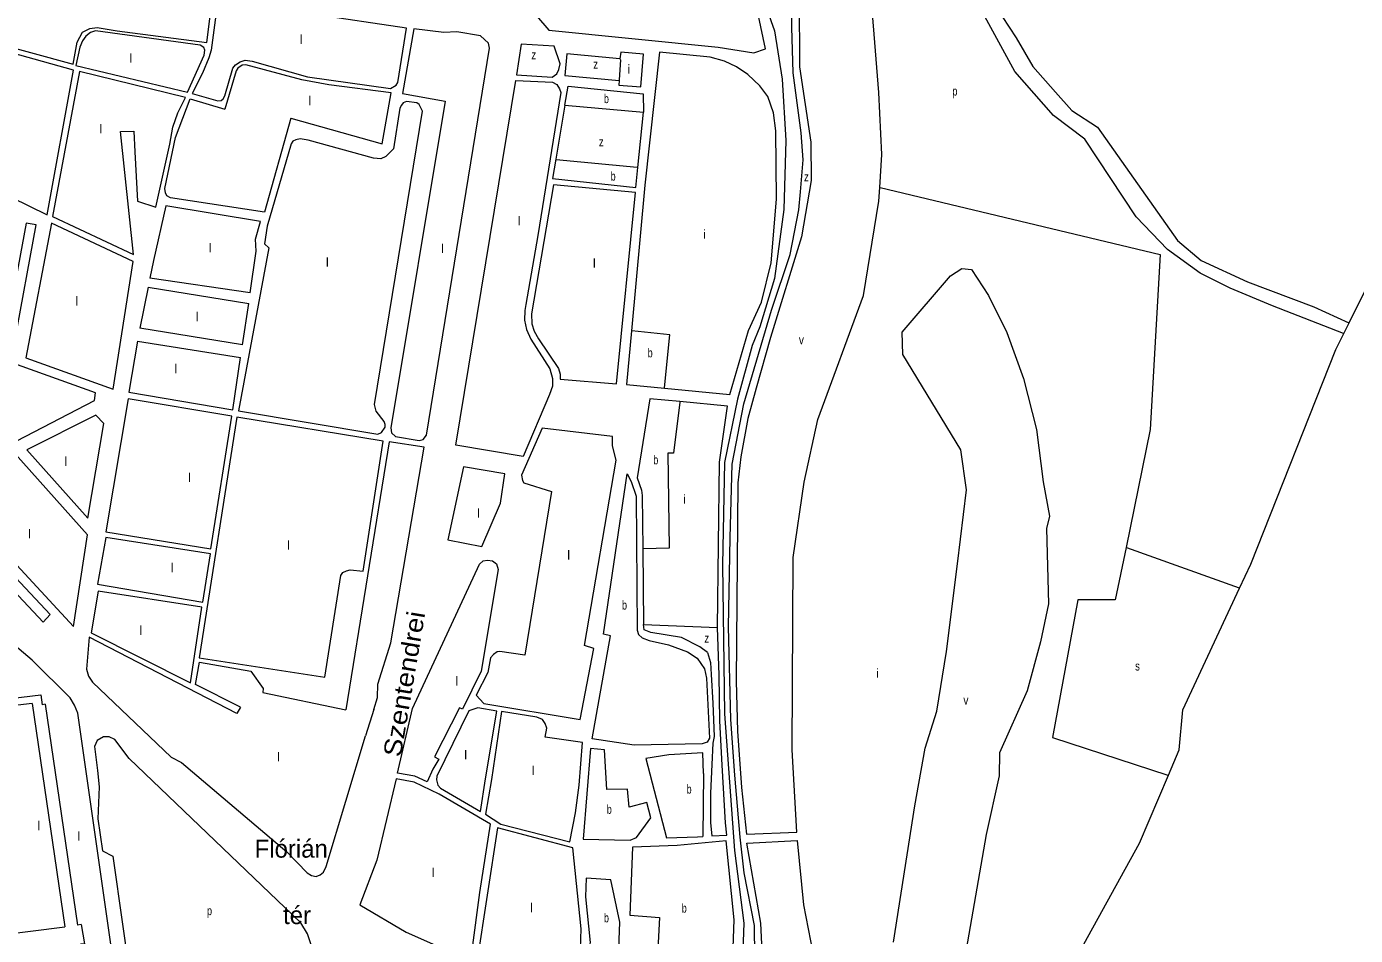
# Model space of a CAD drawing. Extents: x 639657 to 671642, y 222838 to 252123.
# Drawn here: x 649177 to 650661, y 244084 to 245099 of the extents above; entities that cross this region are included whole.
import ezdxf
from ezdxf.enums import TextEntityAlignment as Align

# ---------------------------------------------------------------- set-up
doc = ezdxf.new("R2010")
doc.units = 0
doc.header["$LTSCALE"] = 4
for name, color, linetype, lineweight in [('1', 7, 'Continuous', 13), ('21', 7, 'Continuous', 13), ('5', 7, 'Continuous', 13), ('57', 7, 'Continuous', 35)]:
    doc.layers.add(name, color=color, linetype=linetype, lineweight=lineweight)
doc.layers.add('22', color=7, linetype='Continuous')
doc.layers.add('7', color=7, linetype='Continuous')

msp = doc.modelspace()

# ---------------------------------------------------------------- linework, layer by layer
at = {"layer": '1'}
for p, q in [((649359.37, 245018.41), (649398.133, 245007.015)), ((649777.82, 245011.56), (649767.81, 244950.922)), ((649472.119, 244996.768), (649573.86, 244968.28)), ((649321.19, 244897.58), (649336.69, 244967.71)), ((649867.2, 244922.11), (649852.399, 244759.367)), ((649318.487, 244837.907), (649314.525, 244818.186)), ((649426.705, 244801.864), (649314.525, 244818.186)), ((649312.517, 244808.192), (649303.29, 244762.27)), ((649312.517, 244808.192), (649425.05, 244789.646)), ((649418.06, 244743.61), (649425.05, 244789.646)), ((649418.06, 244743.61), (649303.29, 244762.27)), ((649300.792, 244747.698), (649415.913, 244729.391)), ((649948.53, 244428.06), (649950.84, 244612.63)), ((649183.193, 244342.925), (649219.5, 244093.64)), ((649197.604, 244342.067), (649194.332, 244341.411)), ((649197.604, 244342.067), (649233.56, 244095.194)), ((649415.738, 244338.842), (649411.814, 244331.948)), ((649564.78, 244336.3), (649555.19, 244307)), ((649511.28, 244160.7), (649555.19, 244307)), ((649932.84, 244264.94), (649932.147, 244194.376)), ((649980.69, 244197.05), (650036.95, 244199.11)), ((649981.36, 244186.94), (650037.41, 244189.86)), ((649237.78, 244095.98), (649233.56, 244095.194))]:
    msp.add_line(p, q, dxfattribs=at)
for points in [[(649996.002, 243924.992), (649990.363, 244025.838), (649989.664, 244095.069), (649978.131, 244153.811), (649973.937, 244193.671), (649967.646, 244262.902), (649963.452, 244325.14), (649960.656, 244428.637), (649962.579, 244527.938), (649964.676, 244610.456), (649977.957, 244677.589), (650008.712, 244782.484), (650029.681, 244844.722), (650039.117, 244894.375), (650041.214, 244914.654), (650044.01, 244950.319), (650041.913, 244980.389), (650032.827, 245047.522), (650031.429, 245098.571), (650031.429, 245188.082), (650032.128, 245245.425), (650038.418, 245326.545), (650053.097, 245392.978), (650065.86, 245380.69)], [(650647.985, 244756.162), (650647.486, 244756.358), (650568.42, 244787.38), (650520.889, 244806.96), (650487.338, 244823.743), (650450.991, 244850.317), (650416.042, 244886.681), (650358.726, 244973.394), (650323.777, 244999.968), (650280.44, 245048.919), (650235.705, 245131.437), (650224.521, 245156.612), (650220.328, 245183.185), (650178.389, 245240.528), (650146.236, 245286.682), (650136.5, 245301.99), (650065.86, 245380.69)], [(650137.97, 245312.52), (650160.914, 245288.779), (650188.174, 245251.716), (650217.531, 245215.353), (650241.297, 245182.485), (650248.287, 245154.513), (650266.46, 245110.457), (650281.838, 245086.681), (650300.71, 245054.513), (650325.873, 245025.842), (650344.047, 245005.562), (650372.705, 244986.681), (650462.175, 244860.107), (650488.736, 244837.729), (650540.46, 244813.953), (650614.552, 244785.981), (650653.42, 244768.306), (650653.92, 244768.079)], [(649839.54, 245063.32), (649780.03, 245068.55), (649777.95, 245044.46), (649838.54, 245039.02)], [(649862.83, 245031.77), (649865.95, 245068.33), (649840.38, 245070.63), (649839.54, 245063.32)], [(649940.28, 245064.86), (649883.56, 245070.74), (649867.2, 244922.11)], [(650014.37, 244906.55), (650013.74, 244982.89), (650010.89, 245002.89), (650004.83, 245020.93), (649995.56, 245032.95), (649982.43, 245045.82), (649969.52, 245054.18), (649956.4, 245060.6), (649940.28, 245064.86)], [(649573.86, 244968.28), (649584.02, 245025.07), (649514.4, 245034.15), (649484.09, 245039.67), (649421.53, 245056.29), (649417.67, 245056.06), (649412.95, 245052.83), (649410.81, 245049.6), (649398.133, 245007.015)], [(649336.69, 244967.71), (649340.29, 244986.86), (649345.84, 245003), (649354.17, 245019.79), (649236.14, 245049.18), (649205.63, 244886.98)], [(649838.54, 245039.02), (649838.12, 245033.86), (649862.83, 245031.77)], [(649777.82, 245011.56), (649781.54, 245032.49), (649865.417, 245024.098), (649865.69, 245003.39)], [(649472.119, 244996.768), (649442.38, 244891.84), (649337.71, 244907.72), (649333.62, 244910.08), (649332.11, 244913.3), (649331.23, 244918.46), (649343.12, 244975.26), (649359.37, 245018.41)], [(649857.11, 244919.29), (649859.417, 244941.907), (649865.69, 245003.39)], [(649205.63, 244886.98), (649296.19, 244844.4), (649281.87, 244981.99)], [(649281.87, 244981.99), (649296.624, 244982.49), (649297.83, 244959.24)], [(649297.83, 244959.24), (649300.76, 244903.98), (649321.19, 244897.58)], [(649767.81, 244950.922), (649764.29, 244929.6), (649857.11, 244919.29)], [(649889.383, 244695.278), (649962.11, 244688.11), (649983.19, 244759.79), (649997.49, 244791.45), (650008.55, 244835.14), (650014.37, 244906.55)], [(649426.705, 244801.864), (649433.121, 244848.397), (649432.422, 244861.684), (649438.013, 244881.265), (649332.467, 244898.748), (649318.487, 244837.907)], [(649852.399, 244759.367), (649846.95, 244699.46), (649889.383, 244695.278)], [(649300.792, 244747.698), (649291.01, 244690.62), (649407.08, 244670.89), (649415.913, 244729.391)], [(649906.507, 244680.233), (649872.7, 244683.42), (649858.75, 244595.21), (649863.73, 244581.24), (649864.39, 244575.22), (649864.899, 244515.607), (649865.62, 244431.09)], [(649950.84, 244612.63), (649959.48, 244675.24), (649906.507, 244680.233)], [(649583.71, 244410.78), (649620.73, 244629.23), (649581.62, 244635.16), (649533.205, 244335.947)], [(649937.276, 244400.117), (649928.679, 244406.261), (649908.408, 244416.751), (649874.158, 244422.345), (649866.469, 244425.142), (649865.62, 244431.09)], [(649941.959, 244195.071), (649958.735, 244195.77), (649957.337, 244209.757), (649953.842, 244274.092), (649951.046, 244323.743), (649950.347, 244374.792), (649948.53, 244428.06)], [(649263.98, 243935.53), (649290.08, 243941.04), (649233.96, 244332.21), (649230.5, 244341.03), (649225.53, 244349.4), (649183.11, 244391.47), (649143.93, 244424.3), (649092.71, 244372.77), (649102.4, 244366.13), (649108.87, 244355.6), (649112.34, 244343.13), (649192.87, 244352.56), (649194.332, 244341.411)], [(649411.814, 244331.948), (649246.63, 244417.21), (649243.93, 244381.5), (649245.88, 244373.54), (649250.41, 244366.67), (649338.27, 244283.18), (649349.88, 244277.18), (649467.64, 244177.39), (649490.04, 244153.77), (649495.2, 244150.99), (649500.14, 244149.71), (649504.86, 244151.44), (649508.51, 244154.67), (649511.28, 244160.7)], [(649564.78, 244336.3), (649568.61, 244349.85), (649569, 244364.7), (649583.71, 244410.78)], [(649937.276, 244400.117), (649940.561, 244388.778), (649941.26, 244375.492), (649943.357, 244343.324), (649944.755, 244306.26), (649943.357, 244298.568), (649941.959, 244274.792), (649940.561, 244242.624), (649940.561, 244209.757), (649941.959, 244195.071)], [(649415.738, 244338.842), (649365.55, 244364.23), (649369.79, 244389.2), (649427.39, 244379.22), (649440.98, 244359.67), (649440.77, 244355.15), (649533.205, 244335.947)], [(649183.193, 244342.925), (649112.36, 244334.74), (649145.44, 244084.16), (649219.5, 244093.64)], [(649932.84, 244264.94), (649931.92, 244287.74), (649893.92, 244285.72), (649868.37, 244281.57), (649891.36, 244192.76), (649925.94, 244194.13), (649932.147, 244194.376)], [(649237.78, 244095.98), (649241.49, 244074.68), (649237.115, 244074.234)]]:
    msp.add_lwpolyline(points, dxfattribs=at)
for points in [[(649991.67, 245123.47), (649935.11, 245231.47), (649897.51, 245235.25), (649894.81, 245199.98), (649879.56, 245201.67), (649882.26, 245236.5), (649765.59, 245248.25), (649756.06, 245196.2), (649746.19, 245111.25), (649760.2, 245095.16), (649949.05, 245076.06), (649989.02, 245069.71), (650001.9, 245074.25)], [(649378.07, 245081.55), (649384.17, 245128.65), (649248.99, 245147.67), (649236.96, 245147.22), (649223, 245145.25), (649202.6, 245139.18), (649177.51, 245121.49), (649156.28, 245104.67), (649137.22, 245082.05), (649228.82, 245057.12), (649233.26, 245081.64), (649239.46, 245092.83), (649247.62, 245097.15), (649255.56, 245098.03), (649277.92, 245094.43)], [(649601.02, 245097.57), (649390.62, 245128.67), (649382.82, 245072.75), (649380.48, 245064.36), (649373.22, 245047.14), (649361.68, 245024.54), (649390.49, 245016.22), (649394.14, 245016.66), (649396.5, 245018.6), (649398.21, 245021.83), (649407.15, 245052.81), (649410.15, 245056.26), (649415.29, 245059.93), (649420.87, 245061.66), (649428.83, 245060.39), (649490.53, 245042.91), (649583.37, 245030.02), (649589.59, 245033.69), (649591.3, 245036.7)], [(649232.04, 245055.83), (649356.52, 245025.82), (649375.31, 245067.14), (649375.94, 245072.73), (649374.86, 245075.96), (649370.77, 245078.31), (649253.86, 245094.37), (649248.27, 245092.42), (649243.13, 245088.33), (649239.27, 245083.16), (649236.29, 245076.27)], [(649623.49, 244642.57), (649693.88, 245075.01), (649692.79, 245080.59), (649683.96, 245088.96), (649657.53, 245093.41), (649642.7, 245092.51), (649609.18, 245096.52), (649596.49, 245024.46), (649644.2, 245015.76), (649583.51, 244650.86), (649584.38, 244645.27), (649588.69, 244641.2), (649615.12, 244636.74), (649619.85, 244638.04)], [(649766.05, 245077.33), (649729.09, 245079.61), (649724.03, 245045.19), (649763.99, 245042.71), (649768.92, 245046.38), (649771.27, 245051.33), (649772.76, 245057.57)], [(649229.26, 245050.67), (649134.44, 245076.89), (649111.97, 245043.72), (649117.99, 245040.52), (649134.58, 245024), (649157.82, 245012.87), (649119.15, 244928.28), (649200.04, 244888.91)], [(649731.55, 244619), (649656.34, 244631.52), (649723.37, 245038.94), (649764.18, 245037.1), (649768.91, 245034.32), (649772.14, 245029.81), (649773.44, 245025.52), (649747.66, 244865.71), (649734.33, 244788.69), (649733.27, 244782.02), (649732.87, 244771.05), (649735.26, 244760.74), (649740.01, 244750), (649761.36, 244716.71), (649764.18, 244705.97), (649764.2, 244697.58), (649761.01, 244688.32)], [(649447.42, 244851.86), (649413.53, 244670.04), (649569.13, 244643.95), (649573.21, 244645.89), (649577.49, 244651.5), (649577.48, 244654.72), (649576.18, 244657.95), (649567.35, 244669.54), (649565.39, 244677.07), (649618.88, 245004.51), (649615.42, 245012.03), (649612.84, 245013.96), (649601.23, 245015.65), (649597.37, 245013.92), (649595.45, 245011.55), (649593.74, 245007.89), (649586.77, 244962.72), (649578.2, 244953.89), (649572.62, 244951.51), (649564.24, 244952.35), (649491.36, 244972.17), (649482.55, 244973.65), (649477.39, 244972.78), (649474.18, 244971.27), (649472.25, 244968.04), (649445.64, 244876.37), (649442.47, 244856.36)], [(649772.75, 244705.45), (649835.78, 244700.03), (649856.7, 244913.7), (649765.17, 244922.29), (649740.85, 244778.14), (649741.09, 244766.96), (649743.69, 244758.79), (649748.44, 244750.41), (649770.87, 244717.34), (649772.6, 244710.89)], [(649163.24, 244745.81), (649187.61, 244877.7), (649176.43, 244879.61), (649152.06, 244748.58)], [(649273.39, 244694.02), (649295.79, 244836.66), (649204.58, 244879.67), (649176.18, 244729.07)], [(649253.84, 244690.1), (649089.54, 244748.87), (649079.7, 244733.36), (649165.89, 244636.56), (649252.58, 244681.28)], [(649382.56, 244515.74), (649406.24, 244664), (649290.17, 244683.31), (649265.42, 244534.61)], [(649245.4, 244549.84), (649263.17, 244655.71), (649254.34, 244664.94), (649177.09, 244626.26)], [(649552.78, 244490.96), (649575.17, 244636), (649411.83, 244662.72), (649369.78, 244393.94), (649509.91, 244372.31), (649527.87, 244485.95), (649530.22, 244489.18), (649534.3, 244491.35), (649538.38, 244492.43)], [(649799.99, 244407.81), (649835.24, 244614.73), (649831.17, 244630.85), (649831.14, 244641.08), (649752.75, 244650.7), (649729.67, 244598.13), (649730.55, 244592.11), (649732.06, 244589.32), (649763.22, 244579.71), (649733.41, 244397.02), (649705.48, 244401.04), (649702.26, 244400.6), (649698.19, 244397.8), (649694.97, 244394.13), (649691.79, 244377.77), (649678.76, 244352.14), (649687.59, 244342.91), (649795.01, 244325.12), (649810.16, 244404.53)], [(649245.02, 244531.55), (649164, 244621.71), (649102.05, 244566.29), (649229.39, 244428.9)], [(649706.13, 244566.89), (649710.77, 244599.6), (649664.78, 244607.23), (649647.17, 244525.89), (649685.42, 244518.23)], [(649821.06, 244420.61), (649847.68, 244599.44), (649852.11, 244591.11), (649857.73, 244574.77), (649858.55, 244425.05), (649860.07, 244419.89), (649864.16, 244416.25), (649872.11, 244413.47), (649893.6, 244408.35), (649914.88, 244400.66), (649925.64, 244393.58), (649933.83, 244381.55), (649936.22, 244371.45), (649939.61, 244304.33), (649936.83, 244299.8), (649931.47, 244297.85), (649855.23, 244296.39), (649808.62, 244303.62), (649828.95, 244418.47)], [(649203.14, 244442.4), (649097.78, 244554.66), (649089.42, 244546.69), (649195.21, 244433.99)], [(649373.69, 244456.12), (649382.36, 244510.14), (649265.44, 244528.37), (649255.91, 244476.29)], [(649610.27, 244261.81), (649590.94, 244265.28), (649607.92, 244337.57), (649682.68, 244498.65), (649686.75, 244502.32), (649691.47, 244503.19), (649697.06, 244502.34), (649701.58, 244499.12), (649703.53, 244492.68), (649684.7, 244379.05), (649663.55, 244336.83), (649660.32, 244338.12), (649632.54, 244283.41), (649637.28, 244280.62), (649630.57, 244269.51), (649624.06, 244255.6)], [(649372.42, 244450.53), (649256.79, 244468.55), (649248.96, 244422.06), (649359.75, 244365.94)], [(649689.31, 244258.79), (649702, 244334.55), (649680.73, 244338.16), (649670.86, 244334.91), (649634.96, 244261.9), (649634.54, 244257.81), (649636.28, 244251.79), (649639.29, 244248.35), (649683.82, 244222.41)], [(649794.14, 244251.93), (649797.67, 244299.49), (649755.98, 244305.42), (649757.68, 244315.53), (649755.95, 244320.69), (649753.14, 244324.99), (649746.69, 244327.77), (649707.16, 244334.13), (649696.18, 244257.95), (649689.41, 244219.2), (649706.62, 244208.26), (649783.56, 244188.43), (649789.92, 244220.93)], [(649479.38, 243993.43), (649495.22, 244057.59), (649495.84, 244070.08), (649490.64, 244085.77), (649483.09, 244098.02), (649291.44, 244281.57), (649275.28, 244302.83), (649269.26, 244305.61), (649262.6, 244305.6), (649255.73, 244301.5), (649252.53, 244295.03), (649256.25, 244268.15), (649257.8, 244249.87), (649256.38, 244214.15), (649261.63, 244178.44), (649273.25, 244172.44), (649305.59, 243944.68), (649462.65, 243907.44)], [(649824.86, 244247.05), (649822.39, 244291.15), (649806.49, 244292.62), (649798.37, 244191.26), (649850.99, 244190.3), (649857.86, 244193.11), (649873.91, 244215.1), (649869.36, 244232.3), (649849.83, 244227.09), (649848.06, 244247.1)], [(649589.47, 244258.99), (649567.97, 244167.93), (649548.98, 244117.97), (649600.61, 244087.52), (649659.53, 244061.61), (649665.55, 244060.77), (649670.69, 244062.5), (649674.33, 244067.24), (649683.19, 244131.82), (649695.02, 244208.24), (649637.44, 244241.56), (649609.85, 244254.95)], [(649796.05, 244091.19), (649786.8, 244181.76), (649702.77, 244203.95), (649679.52, 244053.7), (649785.51, 244015.41), (649795.47, 244068.8)], [(649967.19, 244101.47), (649958.16, 244189.68), (649903.41, 244184.39), (649853.59, 244182.34), (649850.56, 244106.59), (649883.65, 244103.86), (649880.16, 244040.15), (649932.16, 244030.58), (649964.59, 244028.93)], [(649839.42, 244098.82), (649829.194, 244146.169), (649801.71, 244148.01), (649800.9, 244126.92), (649806.19, 244075.93), (649802.57, 244061.07), (649837.4, 244049.1)]]:
    msp.add_lwpolyline(points, close=True, dxfattribs=at)
at = {"layer": '21'}
for p, q in [((649777.82, 245011.56), (649865.69, 245003.39)), ((649865.62, 244431.09), (649948.53, 244428.06))]:
    msp.add_line(p, q, dxfattribs=at)
for points in [[(649839.54, 245063.32), (649839.785, 245062.82), (649840.254, 245061.86), (649838.578, 245039.52), (649838.54, 245039.02)], [(649767.81, 244950.922), (649768.31, 244950.873), (649858.917, 244941.956), (649859.417, 244941.907)], [(650129.652, 244919.49), (650130.152, 244919.371), (650442.953, 244844.723), (650431.769, 244648.918), (650404.693, 244517.347)], [(649889.383, 244695.278), (649889.431, 244695.778), (649895.124, 244754.867), (649852.899, 244759.314), (649852.399, 244759.367)], [(649906.507, 244680.233), (649906.445, 244679.733), (649899.318, 244622.699), (649893.027, 244622.699), (649894.425, 244516.406), (649865.399, 244515.621), (649864.899, 244515.607)], [(650404.693, 244517.347), (650392.626, 244458.708), (650350.687, 244458.708), (650322.728, 244304.861), (650451.436, 244262.937), (650451.936, 244262.774)], [(650404.693, 244517.347), (650405.193, 244517.167), (650530.942, 244472.007), (650531.442, 244471.827)]]:
    msp.add_lwpolyline(points, dxfattribs=at)
at = {"layer": '5'}
for p, q in [((650038.99, 245226.51), (650039.88, 245054.11)), ((650123.32, 245090.64), (650119.76, 245136.43)), ((650128.43, 245025.51), (650123.32, 245090.64)), ((650039.88, 245054.11), (650052.56, 244970.07)), ((650131.83, 244956.29), (650128.43, 245025.51)), ((650052.56, 244970.07), (650053.1, 244927.29)), ((650053.1, 244927.29), (650042.1, 244864.26)), ((650111.41, 244798.83), (650128.75, 244904.24)), ((650042.1, 244864.26), (650007.6, 244751.7)), ((650208.54, 244820.78), (650221.19, 244828.98)), ((650221.19, 244828.98), (650232.15, 244827.72)), ((650232.15, 244827.72), (650250.91, 244798.94)), ((650154.59, 244757.84), (650208.54, 244820.78)), ((650060.67, 244660.21), (650111.41, 244798.83)), ((650250.91, 244798.94), (650271.42, 244757.26)), ((650155.51, 244732.68), (650154.59, 244757.84)), ((650271.42, 244757.26), (650290.02, 244706.11)), ((650007.6, 244751.7), (649991.64, 244695.32)), ((650544, 244498.73), (650639.13, 244738.38)), ((650220.22, 244626.35), (650155.51, 244732.68)), ((649991.64, 244695.32), (649982.28, 244661.53)), ((650290.02, 244706.11), (650304.57, 244648.92)), ((649982.28, 244661.53), (649974.66, 244618.71)), ((650045.17, 244590.05), (650060.67, 244660.21)), ((650304.57, 244648.92), (650312.24, 244590.42)), ((650226.35, 244581.83), (650220.22, 244626.35)), ((649974.66, 244618.71), (649971.3, 244589.45)), ((649971.3, 244589.45), (649969.3, 244368.08)), ((650032.94, 244505.91), (650045.17, 244590.05)), ((650312.24, 244590.42), (650319.21, 244552.36)), ((650216.48, 244498.97), (650226.35, 244581.83)), ((650319.21, 244552.36), (650316.03, 244538.37)), ((650316.03, 244538.37), (650318.18, 244454.24)), ((650031.99, 244291.2), (650032.94, 244505.91)), ((650204.07, 244401.04), (650216.48, 244498.97)), ((650318.18, 244454.24), (650309.06, 244411.83)), ((650309.06, 244411.83), (650294.17, 244357.13)), ((650193.29, 244334.52), (650204.07, 244401.04)), ((649969.3, 244368.08), (649970.73, 244311.93)), ((650294.17, 244357.13), (650263.42, 244287.76)), ((650180.3, 244292.95), (650193.29, 244334.52)), ((650464.03, 244291.12), (650467.99, 244335.89)), ((649970.73, 244311.93), (649975.19, 244249.11)), ((650168.87, 244228.79), (650180.3, 244292.95)), ((650036.95, 244199.11), (650031.99, 244291.2)), ((650263.42, 244287.76), (650263.06, 244262.15)), ((649975.19, 244249.11), (649980.69, 244197.05)), ((650263.06, 244262.15), (650248.63, 244196.48)), ((650145.08, 244076.28), (650168.87, 244228.79)), ((650037.41, 244189.86), (650044.46, 244118.21)), ((650248.63, 244196.48), (650221.76, 244042.51)), ((649996.84, 244097.66), (649981.36, 244186.94)), ((650357.45, 244073.94), (650419.64, 244187.08)), ((650044.46, 244118.21), (650060.13, 244038.83)), ((649999.81, 244036.83), (649996.84, 244097.66))]:
    msp.add_line(p, q, dxfattribs=at)
for points in [[(650128.75, 244904.24), (650129.652, 244919.49), (650131.83, 244956.29)], [(650639.13, 244738.38), (650647.985, 244756.162), (650653.92, 244768.079), (650741, 244942.94)], [(650467.99, 244335.89), (650531.442, 244471.827), (650544, 244498.73)], [(650419.64, 244187.08), (650451.936, 244262.774), (650464.03, 244291.12)]]:
    msp.add_lwpolyline(points, dxfattribs=at)
at = {"layer": '57', "lineweight": 13}
msp.add_lwpolyline([(649989.393, 245158.9), (650012.252, 245094.447), (650020.564, 245040.391), (650024.72, 244971.78), (650022.642, 244894.853), (650012.252, 244817.926), (649995.628, 244763.87), (649987.315, 244743.079), (649970.691, 244682.785), (649956.145, 244612.095), (649954.066, 244497.744), (649956.145, 244331.416), (649967.574, 244178.602), (649977.964, 244097.517), (649973.808, 243983.166)], dxfattribs=at)

# ---------------------------------------------------------------- texts
at = {"layer": '22', "width": 1.15}
msp.add_text('Szentendrei', height=20, rotation=80.38, dxfattribs=at).set_placement((649608.42, 244363.19), align=Align.CENTER)
at = {"layer": '22'}
for s, p in [('Flórián', (649472.405, 244170.761)), ('tér', (649478.9, 244096.53))]:
    msp.add_text(s, height=20, dxfattribs=at).set_placement(p, align=Align.CENTER)
at = {"layer": '7'}
for s, p in [('l', (649481.871, 245079.815)), ('l', (649291.749, 245058.836)), ('i', (649847.962, 245046.687)), ('l', (649491.657, 245011.284)), ('l', (649258.198, 244979.815)), ('l', (649725.547, 244877.222)), ('i', (649932.538, 244862.071)), ('l', (649380.522, 244846.945)), ('l', (649639.845, 244846.246)), ('l', (649511.232, 244830.861)), ('l', (649809.425, 244829.669)), ('l', (649231.638, 244787.503)), ('l', (649365.843, 244770.02)), ('l', (649342.078, 244711.976)), ('l', (649219.056, 244608.478)), ('l', (649357.455, 244590.295)), ('i', (649910.171, 244566.266)), ('l', (649680.115, 244550.648)), ('l', (649178.515, 244527.357)), ('l', (649467.895, 244514.769)), ('l', (649780.767, 244503.795)), ('l', (649337.884, 244489.594)), ('l', (649302.935, 244419.662)), ('i', (650125.511, 244371.761)), ('l', (649655.922, 244363.018)), ('l', (649456.711, 244278.4)), ('l', (649665.708, 244280.498)), ('l', (649741.198, 244263.015)), ('l', (649189.004, 244201.47)), ('l', (649233.74, 244189.581)), ('l', (649629.36, 244149.026)), ('l', (649739.101, 244109.864))]:
    msp.add_text(s, height=10, dxfattribs=at).set_placement(p)
for s, width, p in [('z', 0.8, (649740.52, 245062.628)), ('z', 0.8, (649809.719, 245052.139)), ('b', 0.75, (649821.601, 245013.677)), ('p', 0.75, (650210.766, 245022.106)), ('z', 0.8, (649816.01, 244965.425)), ('b', 0.75, (649829.089, 244927.106)), ('z', 0.8, (650045.074, 244926.407)), ('b', 0.75, (649870.433, 244729.733)), ('v', 0.85, (650039.313, 244744.318)), ('b', 0.75, (649876.723, 244610.153)), ('b', 0.75, (649841.775, 244447.915)), ('z', 0.8, (649933.773, 244410.931)), ('s', 0.8, (650414.782, 244379.856)), ('v', 0.85, (650223.02, 244341.7)), ('b', 0.75, (649913.938, 244242.348)), ('b', 0.75, (649824.776, 244219.781)), ('b', 0.75, (649908.528, 244109.305)), ('p', 0.75, (649378.41, 244106.525)), ('b', 0.75, (649821.626, 244098.555))]:
    msp.add_text(s, height=10, dxfattribs=dict(at, width=width)).set_placement(p)

doc.saveas('drawing.dxf')
